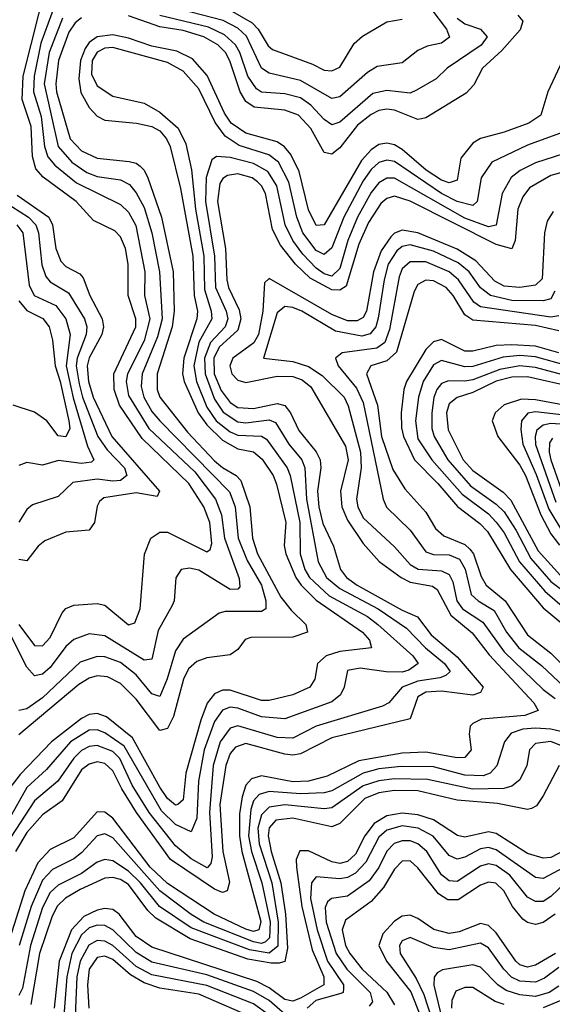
# Model space of a CAD drawing. Header units: inches. Extents: x 501365 to 657855, y 482276 to 547543.
# Tile 609 of 656: x 601232 to 602593, y 513020 to 515534. Entities that reach past the tile are written whole.
import ezdxf

# ---------------------------------------------------------------- set-up
doc = ezdxf.new("R2010")
doc.units = ezdxf.units.IN
doc.header["$MEASUREMENT"] = 0
doc.layers.add('A6501', color=7, linetype='Continuous')

msp = doc.modelspace()

# ---------------------------------------------------------------- linework, layer by layer
at = {"layer": 'A6501', "color": 5}
for points, elevation in [([(601229.6, 513989.6), (601270, 513936.2), (601290, 513934.9), (601310, 513956.6), (601340.7, 514019.3), (601350, 514030.4), (601370, 514038.7), (601430, 514043.2), (601450, 514038.7), (601510, 513988.9), (601526.3, 513993.7), (601539.7, 514030), (601550.8, 514169.2), (601566.9, 514210), (601590, 514225.1), (601610, 514225.5), (601710, 514175.1), (601718.5, 514181.5), (601723.3, 514196.7), (601717.6, 514250), (601703, 514290), (601664.2, 514350), (601545, 514465), (601487.3, 514550), (601473.5, 514590), (601472.4, 514630), (601528.9, 514750), (601529.2, 514770), (601509.4, 514830), (601509.1, 514910), (601502.3, 514950), (601490, 514979.6), (601475, 514995), (601420.9, 515020.9), (601376.5, 515070), (601292, 515132), (601273.3, 515153.3), (601265.1, 515185.1), (601261.4, 515261.4), (601238.2, 515330), (601240.5, 515390), (601301.2, 515630)], 3120), ([(601323.6, 515576.4), (601286.1, 515473.9), (601268.9, 515390), (601267, 515350), (601287.1, 515287.1), (601295.3, 515210), (601304, 515184), (601322.2, 515162.2), (601377.5, 515117.5), (601490, 515062.4), (601510, 515042.2), (601528.7, 515008.7), (601552.3, 514890), (601551.4, 514830), (601564.6, 514770), (601550, 514714.3), (601508, 514630), (601504.5, 514610), (601510, 514574.8), (601562.1, 514490), (601679.4, 514379.4), (601732.1, 514310), (601748.2, 514270), (601755.8, 514210), (601793, 514107), (601794.4, 514085.6), (601790, 514080.2), (601770, 514078.9), (601690, 514128.1), (601666.1, 514133.9), (601645, 514130), (601631.3, 514108.7), (601626.8, 514050), (601622.1, 514037.9), (601585.8, 513974.2), (601570, 513901.4), (601550, 513898.7), (601450, 513961.2), (601410, 513966.2), (601370, 513951.6), (601350, 513933.2), (601310, 513880.3), (601290, 513862.8), (601270, 513858.7), (601250, 513880.7), (601170, 514037.5)], 3140), ([(602282.5, 515562.5), (602322.5, 515510), (602330.7, 515489.3), (602310, 515473.8), (602273.5, 515466.5), (602250, 515455.4), (602210, 515424.3), (602145.6, 515414.4), (602120.6, 515399.4), (602050, 515337.2), (602030, 515332.6), (601950, 515379.2), (601870, 515397.2), (601850.4, 515410), (601811.9, 515491.9), (601790, 515512.6), (601752.4, 515532.4), (601590, 515573.7)], 3140), ([(601770, 515558.1), (601826.4, 515526.4), (601841.6, 515510), (601867.2, 515467.2), (601878.1, 515458.1), (601980.7, 515420.7), (602010, 515405), (602030, 515403.4), (602050, 515412.5), (602086.6, 515473.4), (602108.4, 515491.6), (602170, 515528.3), (602210, 515535.2)], 3120), ([(601390, 515538.5), (601374.1, 515525.9), (601358, 515502), (601331.5, 515430), (601324.6, 515370), (601326.5, 515350), (601361.2, 515230), (601390, 515199.4), (601430, 515180.2), (601512, 515172), (601530, 515167.6), (601540, 515160), (601550, 515150.1), (601559.4, 515130), (601594.4, 515030), (601624, 514890), (601626.5, 514790), (601621.4, 514750), (601583.4, 514630), (601583.2, 514590), (601589.8, 514570), (601661.2, 514481.2), (601730, 514407.8), (601750, 514390.2), (601785.7, 514370), (601797.1, 514357), (601820.6, 514290), (601827, 514210), (601840.1, 514170), (601899.9, 514059.9), (601926.1, 514026.1), (601963.1, 513990), (601967.8, 513970), (601930, 513957.6), (601823.2, 513956.8), (601808.5, 513951.5), (601790, 513925.8), (601770, 513912.1), (601710, 513904.5), (601684.4, 513895.6), (601663.8, 513876.2), (601650.3, 513850), (601625.3, 513754.7), (601610, 513723.8), (601590, 513719.4), (601530, 513798.9), (601490, 513839.1), (601456.1, 513856.1), (601430, 513858.6), (601410, 513852.5), (601383.6, 513836.4), (601230, 513707.9)], 3180), ([(601341.8, 515538.2), (601307, 515450), (601294.7, 515370), (601330, 515210.1), (601365.5, 515170), (601403.7, 515143.7), (601430, 515134), (601490, 515124.9), (601512.9, 515112.9), (601530, 515091.8), (601550, 515054.5), (601570, 514990), (601589.3, 514890), (601596.1, 514770), (601584.3, 514724.3), (601545.2, 514630), (601542.7, 514597.3), (601549.6, 514570), (601570, 514534), (601589.8, 514510), (601768.7, 514328.7), (601782.5, 514290), (601790.8, 514210), (601813.4, 514153.4), (601849.8, 514090), (601861, 514050), (601860.8, 514030), (601850, 514022.5), (601757.1, 514023), (601741.5, 514018.5), (601650, 513952.6), (601630, 513922.3), (601608.8, 513851.2), (601590, 513806.2), (601570, 513812.9), (601530, 513861.1), (601490, 513893.1), (601450, 513907.4), (601430, 513908.1), (601386.6, 513893.4), (601290, 513802.7), (601250, 513774.8), (601230, 513769.9)], 3160), ([(602505.3, 515545.3), (602518.3, 515530), (602511.5, 515508.5), (602464.3, 515455.7), (602414.6, 515410), (602392.5, 515367.5), (602373.3, 515346.7), (602270, 515283.4), (602259.2, 515280.8), (602250, 515279.2), (602190, 515303.4), (602170, 515305.9), (602150, 515302), (602130, 515292.3), (602095.4, 515264.6), (602050, 515206.7), (602030, 515190.3), (602010, 515195.1), (601976.4, 515256.4), (601944.5, 515290), (601910, 515303.2), (601831.1, 515311.1), (601810, 515325), (601795.2, 515350), (601769.2, 515429.2), (601758.2, 515450), (601738.4, 515470), (601703, 515490), (601650, 515506.8), (601590, 515516.2), (601510, 515543.8)], 3180), ([(602350, 515538.1), (602370, 515523.5), (602409.8, 515509.8), (602427, 515490), (602411.4, 515468.6), (602324.7, 515410), (602296.7, 515383.3), (602246.2, 515353.8), (602230, 515346.4), (602170, 515353.5), (602134.8, 515345.2), (602050, 515272.7), (602030, 515265.9), (602010, 515278.9), (601975.9, 515315.9), (601950, 515334.4), (601910, 515344.7), (601850, 515348.6), (601837.1, 515357.1), (601815.4, 515390), (601795, 515450), (601783.3, 515470), (601755.1, 515495.1), (601714.6, 515514.6), (601590, 515544.7)], 3160), ([(602619.1, 515430), (602581.8, 515350), (602564.3, 515290), (602533.5, 515270), (602470, 515246.7), (602410, 515230.9), (602390, 515218.7), (602359.4, 515180.6), (602350, 515124.7), (602330, 515117.3), (602310, 515124.7), (602270.7, 515150), (602210, 515202.9), (602190, 515214.7), (602170, 515219.2), (602150, 515215), (602130, 515202.1), (602105.7, 515174.3), (602010, 515009.9), (601990, 515008.7), (601970, 515048.8), (601946.3, 515146.3), (601925, 515190), (601909.1, 515209.1), (601890, 515222.1), (601810, 515243.9), (601772.9, 515270), (601755.5, 515295.5), (601711.5, 515391.5), (601673.7, 515433.7), (601633.3, 515453.3), (601570, 515466.2), (601510, 515487.1), (601470, 515495), (601429.7, 515490.3), (601410, 515476.1), (601399.8, 515460.2), (601387.1, 515430), (601383.1, 515383.1), (601388.5, 515348.5), (601410, 515309.7), (601430, 515287.7), (601450, 515277.3), (601530.2, 515269.8), (601570, 515261), (601590.1, 515250), (601607.5, 515230), (601616.9, 515210), (601643.2, 515103.2), (601674.8, 514930), (601678.2, 514830), (601686.3, 514790), (601684.5, 514770), (601651.8, 514670), (601648, 514630), (601652, 514610), (601688.4, 514530), (601710, 514499.5), (601750, 514460), (601790, 514438.3), (601830, 514430.5), (601851.8, 514411.8), (601879.6, 514370), (601888.2, 514348.2), (601912.2, 514250), (601908.2, 514191.8), (601912.2, 514170), (601937.7, 514110), (601951.7, 514090), (601990, 514052.1), (602108.3, 513970), (602126.5, 513950), (602131.2, 513930), (602050, 513920.5), (602015.2, 513910), (601993.6, 513890), (601986.3, 513850), (601973.7, 513830), (601930.2, 513810), (601870, 513795.7), (601850, 513795.3), (601770, 513821.9), (601750, 513822.3), (601730, 513812.8), (601711.4, 513788.6), (601694.7, 513745.3), (601656.9, 513610), (601650, 513541.8), (601636.1, 513530), (601630, 513528.6), (601610, 513545.3), (601590, 513574.2), (601520.1, 513700.1), (601453.6, 513753.6), (601430, 513762.8), (601410, 513760.2), (601390, 513750), (601313.3, 513690), (601233, 513607), (601190, 513550.7)], 3220), ([(602630.6, 515250), (602530, 515213.8), (602438.5, 515170), (602411.9, 515130), (602401.1, 515070), (602390, 515059.6), (602350.6, 515069.4), (602310, 515090.6), (602190, 515172.1), (602170, 515175.5), (602150, 515169), (602130, 515151.5), (602110, 515122.4), (602060.4, 515030), (602030, 514951.8), (602010, 514934.7), (601990, 514944.3), (601955.5, 514990), (601940.8, 515030), (601919.6, 515119.6), (601893.2, 515170), (601869, 515189), (601793.1, 515213.1), (601757, 515237), (601731.9, 515271.9), (601690, 515357.2), (601650, 515402.7), (601610, 515424.7), (601470, 515463.3), (601450, 515461.4), (601430, 515451.1), (601417.6, 515430), (601415.4, 515395.3), (601430, 515365.4), (601470, 515339.1), (601550, 515321), (601590, 515298.2), (601637, 515257), (601656.7, 515216.7), (601670.8, 515150.8), (601681, 515050), (601702.6, 514930), (601704.7, 514844.7), (601721.8, 514790), (601722.8, 514770), (601690, 514710.3), (601677.1, 514650), (601684.1, 514610), (601710, 514544.8), (601734.6, 514510), (601770, 514481.4), (601790, 514473), (601850, 514470.7), (601862.7, 514462.7), (601915.4, 514390), (601923.2, 514370), (601947.9, 514250), (601948.7, 514170), (601960.8, 514130), (601972.4, 514110), (602022.9, 514062.9), (602121.2, 514010), (602147.8, 513990), (602236.5, 513910), (602250.9, 513890), (602226.9, 513873.1), (602210, 513867.9), (602168.6, 513868.6), (602102.1, 513877.9), (602070, 513871.9), (602061.5, 513830), (602051.7, 513810), (602030, 513792.1), (601910, 513748.8), (601850, 513753.8), (601790, 513776.4), (601770, 513778.8), (601750, 513770.8), (601730, 513741.8), (601703.9, 513670), (601689.3, 513590), (601684.9, 513495.1), (601670, 513459.9), (601630, 513479.4), (601594.3, 513514.3), (601499, 513679), (601450, 513713.2), (601430, 513720.7), (601410, 513719.9), (601362.1, 513690), (601300.5, 513619.5), (601250, 513573.4), (601203.3, 513490)], 3240), ([(602672.1, 515207.9), (602550, 515168.6), (602511, 515149), (602488.5, 515131.5), (602465.1, 515090), (602450, 515009.2), (602430, 515005.1), (602370, 515027.3), (602190, 515129.5), (602170, 515129.7), (602150, 515117.6), (602130, 515092.5), (602095.1, 515030), (602070.4, 514970), (602050, 514898.5), (602030, 514879.5), (602010, 514884.9), (601990, 514900), (601955.6, 514935.6), (601930.1, 514970), (601910.9, 515010), (601889.2, 515110), (601866.4, 515146.4), (601830, 515166.9), (601770, 515182), (601735.4, 515184.6), (601723.5, 515176.5), (601708.6, 515131.4), (601706.9, 515070), (601730, 514930), (601732.6, 514850), (601759.9, 514790), (601764, 514770), (601756.9, 514750), (601719.6, 514710), (601704.8, 514670), (601706.1, 514630), (601730, 514565), (601751.7, 514531.7), (601790, 514507.6), (601810, 514504.6), (601870, 514512.3), (601885.9, 514505.9), (601920.2, 514450), (601953, 514410), (601961.1, 514390), (601965.3, 514310), (601995.1, 514150), (602015.8, 514110), (602050, 514081.3), (602148.3, 514030), (602220.5, 513980.5), (602269.5, 513930), (602318.2, 513890), (602332.4, 513870), (602320.9, 513859.1), (602306.2, 513853.8), (602250, 513844.8), (602209.6, 513830), (602175.2, 513790), (602159.1, 513780.9), (601990, 513730.2), (601930, 513699.8), (601890, 513701.4), (601790, 513730.9), (601770, 513725.4), (601744.1, 513690), (601726.7, 513630), (601717, 513510), (601723.8, 513396.2), (601720.8, 513379.2), (601711.2, 513368.8), (601670, 513391.1), (601630, 513424.3), (601562.9, 513510), (601519.6, 513579.6), (601487.8, 513647.8), (601470, 513665.2), (601430, 513680.7), (601410, 513678.5), (601390, 513667.8), (601370, 513648.5), (601329.2, 513590), (601270, 513539.7), (601197.9, 513430)], 3260), ([(602726.2, 515173.8), (602590, 515136), (602535.1, 515104.9), (602517.9, 515082.1), (602505.6, 515050), (602498.8, 514970), (602490, 514949.3), (602450, 514960.1), (602230, 515070.9), (602190, 515083.6), (602170, 515077.6), (602155.5, 515064.5), (602123.4, 515016.6), (602099.1, 514960.9), (602066.1, 514853.9), (602050, 514843.7), (602030, 514844.4), (601974.4, 514874.4), (601937.3, 514910), (601898.4, 514958.4), (601878.1, 514998.1), (601860.2, 515090), (601850.4, 515110), (601840, 515120), (601826.5, 515130), (601790, 515140.3), (601763.5, 515136.5), (601751.5, 515128.5), (601743.9, 515116.1), (601737.5, 515070), (601758.2, 514950), (601761.5, 514870), (601766.1, 514850), (601793.4, 514793.4), (601797.3, 514770), (601790, 514741), (601741.9, 514698.1), (601728.3, 514670), (601728.8, 514630), (601747, 514587), (601770, 514556.2), (601790, 514543.7), (601830, 514541.2), (601890, 514553.8), (601910, 514549.1), (601924.2, 514530), (601945.1, 514485.1), (601990, 514431), (601999.6, 514410), (602001.7, 514390), (601993.5, 514330), (601996.8, 514290), (602007.2, 514247.2), (602033.7, 514190), (602052.2, 514130), (602067.2, 514110), (602094.5, 514090), (602210, 514026.3), (602249.2, 514009.3), (602283.7, 513963.7), (602350, 513907.1), (602416.3, 513830), (602410, 513816.4), (602390, 513809.5), (602310, 513819.7), (602270, 513816.6), (602250, 513804.8), (602230, 513748.8), (602030, 513700.2), (601950, 513659.6), (601930, 513655.8), (601910, 513658.2), (601810, 513685.6), (601783.6, 513676.4), (601770, 513660.5), (601758.7, 513630), (601743.7, 513530), (601751.5, 513410), (601768.7, 513331.4), (601762.3, 513310), (601750, 513305.8), (601730, 513314), (601617.5, 513390), (601530.4, 513510), (601492.8, 513570), (601470, 513616.3), (601450, 513634.7), (601430, 513639.1), (601410, 513633.5), (601390, 513618.2), (601340.7, 513539.3), (601290, 513503.9), (601250, 513458.6), (601221.6, 513410)], 3280), ([(601225.7, 515085.7), (601306.2, 515030), (601316.3, 515010), (601324.5, 514950), (601337.6, 514917.6), (601350, 514904.2), (601385.5, 514885.5), (601394.6, 514874.6), (601410.9, 514830), (601442.9, 514770), (601446.4, 514750), (601442, 514730), (601410, 514670.6), (601404.4, 514650), (601407.7, 514610), (601420, 514570), (601467.3, 514470), (601589.5, 514330), (601583.4, 514316.6), (601530, 514325.6), (601447.1, 514312.9), (601435.9, 514304.1), (601430, 514291.9), (601423.1, 514250), (601410, 514230.5), (601350, 514225.3), (601296.3, 514203.7), (601279.6, 514190), (601250, 514152.5), (601230, 514155.5)], 3080), ([(601190.4, 515070.4), (601254.3, 515030), (601273.7, 515010), (601279.7, 514990), (601288.2, 514908.2), (601298.5, 514878.5), (601310, 514864.3), (601356.6, 514836.6), (601397.7, 514770), (601403.7, 514750), (601402.2, 514730), (601378.9, 514670), (601376.3, 514650), (601383.9, 514603.9), (601392.6, 514570), (601431.4, 514470), (601455.5, 514435.5), (601500.1, 514390), (601505.9, 514370), (601490, 514357.5), (601470, 514355.3), (601430, 514360.9), (601367.5, 514352.5), (601330, 514316.5), (601265.1, 514294.9), (601250, 514283.2), (601230, 514251.3)], 3060), ([(602595.4, 515044.6), (602580.4, 515019.6), (602573.2, 514990), (602567.3, 514872.7), (602550, 514856.3), (602510, 514850.2), (602470, 514854), (602446.8, 514866.8), (602398, 514918), (602350, 514948.2), (602250, 514989.6), (602210, 514996.3), (602190, 514989), (602180.3, 514979.7), (602155.9, 514944.1), (602136.5, 514890), (602118.2, 514790), (602110, 514773.7), (602094.6, 514765.4), (602070, 514765.4), (602030, 514781), (601870, 514873), (601858, 514862), (601853.8, 514790), (601842.6, 514730), (601830.9, 514709.1), (601776.7, 514670), (601768.9, 514650), (601774.1, 514630), (601790, 514613.5), (601810, 514607.6), (601890, 514624.2), (601930, 514623.2), (601954.2, 514614.2), (601976.4, 514596.4), (602064.9, 514444.9), (602071.4, 514410), (602052.2, 514330), (602055, 514290), (602070, 514255.8), (602110, 514196.9), (602151, 514151), (602206.9, 514110), (602230, 514098), (602287.2, 514087.2), (602299.2, 514079.2), (602333.6, 514013.6), (602388.3, 513968.3), (602432.1, 513912.1), (602545.9, 513790), (602556.8, 513770), (602522.9, 513757.1), (602412, 513748), (602390, 513736.6), (602383.6, 513730), (602380.7, 513710), (602386.1, 513670), (602369.7, 513650.3), (602350, 513649.1), (602270, 513663.5), (602210, 513661.4), (602098.6, 513641.4), (602017.5, 513602.5), (601970, 513590), (601930, 513588.2), (601850, 513603.6), (601824.2, 513595.8), (601810, 513579.2), (601800.3, 513550), (601794.1, 513505.9), (601794.2, 513450), (601799.5, 513410), (601848.7, 513231.3), (601843.1, 513210), (601830, 513205.5), (601810, 513211.6), (601729.3, 513250), (601610, 513328.4), (601565.2, 513370), (601470, 513495.4), (601450, 513510.6), (601430, 513511.5), (601370, 513445.1), (601310, 513415.1), (601278.6, 513381.4), (601245, 513310), (601190, 513134.8)], 3320), ([(601224.3, 515010), (601240, 514990), (601256.1, 514856.1), (601269.2, 514830), (601324.4, 514804.4), (601350, 514770), (601361, 514730), (601350.7, 514650), (601368.5, 514568.5), (601405.4, 514445.4), (601421.7, 514410), (601415.4, 514404.6), (601390, 514401.2), (601331.4, 514408.6), (601290, 514396.2), (601250, 514403.2), (601230, 514395.9)], 3040), ([(602599.4, 514840.6), (602590, 514821.3), (602570, 514815.8), (602490, 514817.1), (602435, 514830), (602410, 514849.7), (602381.2, 514890), (602353.1, 514913.1), (602290, 514943.2), (602230, 514959.1), (602210, 514954.9), (602196.1, 514943.9), (602173.8, 514910), (602163.4, 514870), (602148.4, 514771.6), (602142.4, 514750), (602128.2, 514731.8), (602106.2, 514726.2), (602039, 514739), (601953.1, 514790), (601930, 514799.3), (601910, 514801.9), (601890, 514785.9), (601854.9, 514670), (601930, 514661), (601970, 514648.3), (602005.3, 514625.3), (602061.3, 514570), (602072, 514548), (602103.1, 514430), (602104.6, 514390), (602092.9, 514310), (602095.9, 514290), (602110, 514261.9), (602190, 514188.2), (602230, 514142.8), (602250.8, 514130.8), (602310, 514126.6), (602330, 514117.2), (602338.8, 514098.8), (602349.5, 514050), (602363.7, 514030), (602415.8, 513995.8), (602470, 513919.9), (602570, 513823.4), (602600.9, 513800.9)], 3340), ([(602610, 514777.5), (602590, 514774.7), (602410, 514800.9), (602392.7, 514812.7), (602353.9, 514870), (602330, 514890.3), (602270, 514915.7), (602230, 514916.1), (602210, 514897.6), (602202.2, 514877.8), (602177.1, 514742.9), (602165.4, 514710), (602144.5, 514695.5), (602056.3, 514683.7), (602038.9, 514670), (602046.1, 514650), (602093.1, 514593.1), (602110, 514556.8), (602161.3, 514310), (602169.5, 514289.5), (602230.3, 514230.3), (602270, 514174.9), (602290, 514168.2), (602330, 514168), (602356.2, 514156.2), (602371, 514131), (602386.1, 514066.1), (602403.8, 514050), (602445.1, 514025.1), (602476.3, 513970), (602508, 513930), (602565.4, 513885.4), (602624.7, 513830)], 3360), ([(602610, 514739.9), (602550, 514753.6), (602390, 514766.5), (602370, 514780.2), (602339.8, 514830), (602322.1, 514850), (602290, 514867.3), (602270, 514869), (602250, 514857.5), (602240.4, 514839.6), (602195.2, 514684.8), (602170, 514662.9), (602129.1, 514650), (602118.1, 514630), (602146.3, 514550), (602156.7, 514470), (602185.8, 514385.8), (602216.3, 514336.3), (602270, 514276.5), (602294.7, 514234.7), (602316, 514216), (602370, 514194.4), (602382.4, 514182.4), (602391.8, 514170), (602411.9, 514111.9), (602424.1, 514090), (602473, 514050), (602530, 513963.6), (602590, 513916.8), (602652.5, 513852.5)], 3380), ([(601230, 514816.6), (601250, 514791.7), (601291, 514771), (601307.2, 514750), (601315.8, 514715.8), (601322.5, 514650), (601335.9, 514610), (601358, 514510), (601360.2, 514490), (601350, 514468.9), (601330, 514471.7), (601301.7, 514510), (601270, 514532), (601215.1, 514550)], 3020), ([(602610, 514683), (602550, 514700.2), (602490, 514703.8), (602450, 514702.2), (602390, 514687.8), (602370, 514687.9), (602310, 514717.4), (602290, 514711.5), (602270, 514691.5), (602220.9, 514610), (602213.6, 514590), (602207.1, 514530), (602207.7, 514492.3), (602212.9, 514470), (602240.8, 514410), (602300.9, 514350), (602350.7, 514290.7), (602407.9, 514247.9), (602427.6, 514227.6), (602486.8, 514130), (602570, 514032.3), (602630, 513983.1)], 3420), ([(602630, 514651.4), (602550, 514673), (602510, 514676.7), (602467.5, 514672.5), (602390, 514648.9), (602370, 514647.3), (602310, 514663.5), (602290, 514652.8), (602263.2, 514610), (602251.6, 514570), (602243.7, 514510), (602250, 514463.9), (602285.4, 514410), (602362.7, 514322.7), (602430, 514272.1), (602450, 514251.3), (602470, 514223.9), (602509.9, 514149.9), (602574.5, 514074.5), (602714.1, 513954.1)], 3440), ([(602630, 514624.5), (602550, 514645.8), (602510, 514650.1), (602458.9, 514641.1), (602390, 514614.8), (602370, 514610.7), (602328.2, 514611.8), (602310, 514605), (602298.6, 514590), (602290.6, 514569.4), (602285.1, 514530), (602285.3, 514490), (602291.1, 514470), (602326.2, 514410), (602384.1, 514344.1), (602450, 514297.4), (602470, 514277.5), (602501.3, 514230), (602538.3, 514158.3), (602590, 514099.8), (602800.5, 513940.5)], 3460), ([(602650, 514595.1), (602530, 514622.3), (602490, 514621.2), (602450, 514610.7), (602390, 514581.8), (602350, 514569.7), (602330, 514553), (602322.7, 514530), (602327, 514487), (602365.8, 514410), (602390, 514382.6), (602468, 514328), (602487.6, 514307.6), (602557.5, 514177.5), (602614.7, 514114.7)], 3480), ([(602670, 514541.5), (602550, 514563.4), (602515, 514565), (602470, 514551), (602447.4, 514530), (602439.4, 514510), (602454.4, 514470), (602510, 514396.4), (602524.6, 514370), (602564.2, 514270), (602590, 514221.4), (602611.9, 514191.9)], 3520), ([(602690, 514516.5), (602550, 514533.1), (602531, 514529), (602514.7, 514510), (602512.5, 514487.6), (602518.4, 514450), (602552.5, 514372.5), (602584.1, 514284.1), (602621.8, 514221.8)], 3540), ([(602710, 514494.5), (602590, 514502.9), (602570, 514499), (602554.1, 514485.9), (602549.2, 514470), (602550.5, 514449.5), (602602.2, 514302.2)], 3560), ([(602594.1, 514465.9), (602586, 514454), (602585.1, 514430), (602590, 514410), (602626.3, 514306.3)], 3580), ([(602630, 513713.4), (602590, 513722.3), (602550, 513724.6), (602517.9, 513722.1), (602488.1, 513711.9), (602470.9, 513690), (602451.4, 513628.6), (602434.7, 513610), (602416.3, 513603.7), (602370, 513604.9), (602290, 513626.7), (602207.2, 513627.2), (602150, 513620.8), (602110, 513610.5), (602030, 513564.9), (602010, 513560.2), (601950, 513557.4), (601870, 513563.5), (601844.3, 513555.7), (601830, 513539.1), (601822.6, 513517.4), (601816.8, 513450), (601824.2, 513410), (601850.9, 513330), (601871.9, 513230), (601870.9, 513190), (601860.2, 513179.8), (601850, 513175.4), (601830, 513179.4), (601702.7, 513230), (601670, 513249.6), (601590, 513310), (601470, 513445.3), (601450, 513455.4), (601430, 513450.2), (601390, 513406.8), (601370, 513391.3), (601315.9, 513364.1), (601290, 513336.9), (601261.2, 513270), (601231, 513170)], 3340), ([(602670, 513658.4), (602590, 513691.2), (602550, 513685.9), (602535.1, 513670), (602528.5, 513630), (602510, 513593.1), (602490, 513577.1), (602469.4, 513570.6), (602389, 513569), (602274.2, 513594.2), (602190, 513595.5), (602150, 513590.6), (602110, 513577.6), (602030, 513521.8), (602010, 513518.8), (601910, 513529.2), (601870, 513523.1), (601850, 513503.8), (601840.3, 513470), (601843.8, 513430), (601876.4, 513330), (601892.7, 513230), (601891.4, 513168.6), (601870, 513150.7), (601819.4, 513159.4), (601670, 513215.5), (601589.1, 513270), (601540.5, 513330), (601510, 513359.5), (601470, 513386.2), (601450, 513389.9), (601430, 513382.6), (601390, 513354), (601330, 513323.9), (601310, 513305.5), (601290, 513266.9), (601260, 513170), (601239, 513061), (601230, 513042.1)], 3360), ([(602610.5, 513629.5), (602570, 513551.9), (602552.9, 513527.1), (602540, 513520), (602530, 513517.3), (602452.9, 513532.9), (602350, 513541.2), (602250, 513564.6), (602190, 513566.2), (602150, 513560), (602114.6, 513545.3), (602050, 513482), (602030, 513472.8), (601930, 513495.4), (601887.1, 513490), (601870, 513470.3), (601867.3, 513450), (601874.8, 513410), (601899.4, 513330), (601911.7, 513250), (601916.8, 513163.2), (601910, 513129.3), (601895.4, 513124.6), (601874.7, 513125.3), (601815.4, 513135.4), (601667.4, 513187.4), (601580, 513239.9), (601559.3, 513259.3), (601510, 513325.5), (601490, 513338.3), (601470, 513343.6), (601450, 513341.7), (601387, 513313), (601349.1, 513290.9), (601328.9, 513271.1), (601315.2, 513244.8), (601282.7, 513150), (601260.9, 513019.1)], 3380), ([(602695.4, 513450), (602590, 513394.7), (602570, 513392.9), (602530, 513405), (602450, 513456), (602430, 513460.4), (602370, 513447.1), (602350.8, 513450.9), (602290, 513490.7), (602250, 513503.7), (602210, 513507.8), (602170, 513500.9), (602138.2, 513481.8), (602113.9, 513450), (602090, 513403.5), (602070, 513384.9), (602050, 513379.8), (602030, 513383.4), (601970, 513412), (601948.1, 513411.9), (601938.7, 513390), (601939.2, 513370), (601953.1, 513270), (601979.4, 513159.4), (602009.5, 513090), (602009.2, 513070), (601950, 513035.6), (601930, 513027.7), (601910, 513032.6), (601870, 513062.2), (601838.1, 513078.1), (601570, 513165.7), (601530, 513193.3), (601486.4, 513250), (601470, 513261.9), (601450, 513264.2), (601430, 513260), (601395.9, 513244.1), (601364.5, 513210), (601332.6, 513130), (601320.4, 513010)], 3420), ([(602650, 513384.1), (602570, 513341.2), (602550, 513343.4), (602450, 513414.3), (602430, 513420.3), (602410, 513417.1), (602370, 513395.7), (602350, 513390.2), (602330, 513399.6), (602289.2, 513449.3), (602250.4, 513470), (602210, 513475.6), (602170, 513464.2), (602150, 513446.6), (602116.9, 513383.1), (602090, 513354.8), (602070, 513343.7), (602050, 513340.1), (601990, 513345.7), (601978.2, 513330), (601975.1, 513290), (601992.1, 513210), (602018.9, 513130), (602060, 513070), (602059.7, 513060.3), (602058.9, 513050), (602052.7, 513047.3), (601989.2, 513030), (601966.4, 513010)], 3440), ([(602627.8, 513332.2), (602590, 513295.1), (602570, 513282.4), (602550, 513282), (602530, 513293.9), (602484.7, 513350), (602450, 513374.4), (602430, 513378.5), (602410, 513372.9), (602350, 513333.6), (602330, 513335.4), (602310, 513350.9), (602272.6, 513410), (602250, 513430), (602230, 513437.1), (602210, 513437.7), (602189.2, 513430.8), (602170, 513410.9), (602150, 513369.2), (602125, 513335), (602070, 513296.2), (602028.7, 513290), (602018.8, 513281.2), (602013, 513267), (602015.5, 513230), (602040.7, 513150), (602067.8, 513110), (602127.9, 513050), (602134.2, 513025.8), (602125.1, 513014.9)], 3460), ([(602600.3, 513250), (602570, 513228.8), (602550, 513223.9), (602530, 513228.4), (602517.6, 513237.6), (602491.5, 513270), (602469.8, 513309.8), (602449, 513329), (602430, 513332.2), (602410, 513324.3), (602353.1, 513286.9), (602326.4, 513286.4), (602302.4, 513302.4), (602250, 513368.7), (602230, 513386.2), (602210, 513385), (602190, 513364.8), (602161.5, 513318.5), (602130, 513282.1), (602064.9, 513235.1), (602056.2, 513210), (602064.4, 513170), (602075.6, 513150), (602107.6, 513110), (602170, 513051), (602190, 513018.8)], 3480), ([(602601.9, 513150), (602550, 513120.2), (602530, 513114.8), (602510, 513120.5), (602500.1, 513130), (602450, 513202.7), (602430, 513221.5), (602410, 513225.9), (602355.2, 513204.8), (602330, 513200.5), (602290.7, 513210.7), (602250, 513239.3), (602230, 513247.7), (602210, 513245.1), (602190, 513232.4), (602160, 513200), (602150, 513170), (602169.4, 513130), (602231.9, 513051.9), (602256.7, 512990)], 3520), ([(601930, 512976.9), (601870, 513029.6), (601830, 513052.3), (601710, 513095.4), (601570, 513127.1), (601530, 513151.9), (601470, 513210), (601450, 513221.1), (601430, 513222.2), (601410, 513215.2), (601390, 513197.6), (601365.5, 513150), (601352.6, 513090), (601342.5, 512957.5)], 3440), ([(602610, 513113.6), (602573.7, 513086.3), (602550, 513076.4), (602510, 513078.8), (602489.1, 513089.1), (602469.3, 513109.3), (602430, 513164.5), (602410, 513175.8), (602330, 513158.8), (602290, 513164.8), (602230, 513190.8), (602210, 513181.6), (602202.7, 513170), (602204.8, 513150), (602245.4, 513085.4), (602264.8, 513044.8), (602284.3, 512984.3)], 3540), ([(601870, 512992.2), (601830, 513021.4), (601710, 513068.1), (601570, 513095.3), (601530, 513116.5), (601470, 513169.8), (601450, 513181.1), (601430, 513183.2), (601408.8, 513171.2), (601386.2, 513130), (601378.5, 513090), (601372, 512950)], 3460), ([(601819.3, 512990), (601690, 513046.2), (601590, 513061.3), (601550, 513074.9), (601515.1, 513095.1), (601470, 513134.1), (601450, 513142.5), (601430, 513139), (601410, 513110), (601405.2, 513070), (601408.7, 513010)], 3480), ([(602610, 513066), (602585, 513050), (602550, 513039.9), (602510, 513043.9), (602475, 513055), (602454, 513070), (602410, 513114.5), (602390, 513121.1), (602312.4, 513107.6), (602299.4, 513100.6), (602291, 513089), (602290.9, 513069.1), (602329.2, 512910)], 3560), ([(602470, 513019), (602447.2, 513027.2), (602390, 513062.4), (602370, 513063.2), (602346.9, 513053.1), (602336.5, 513030), (602336.1, 513010)], 3580), ([(602630, 513035.6), (602570, 513010.9)], 3580)]:
    msp.add_lwpolyline(points, dxfattribs=dict(at, elevation=elevation))

doc.saveas('drawing.dxf')
